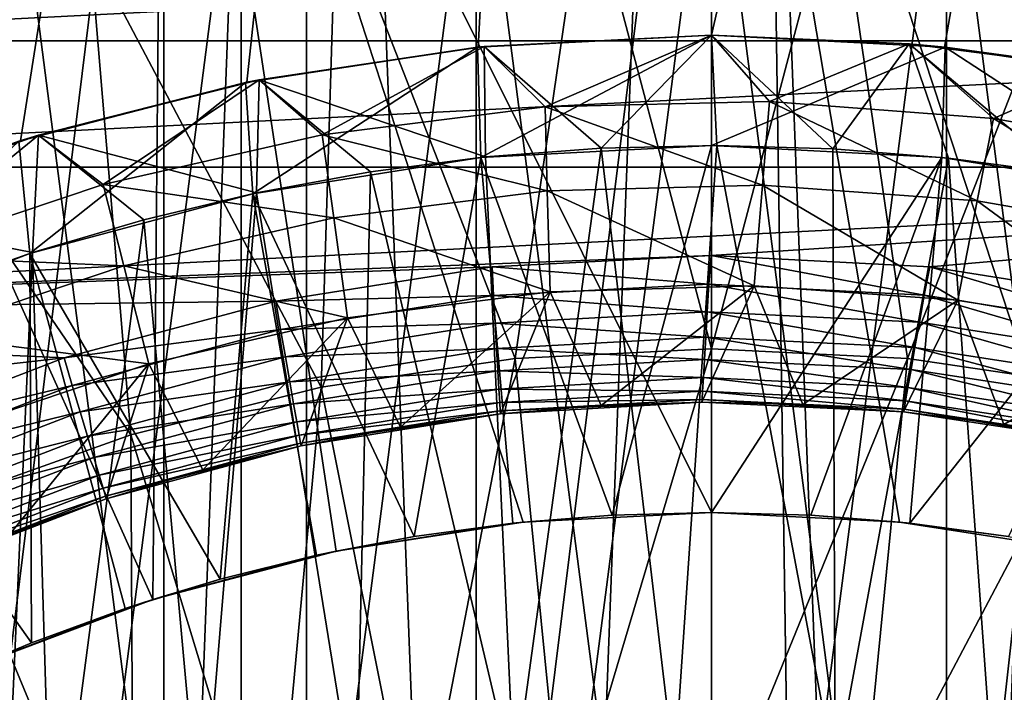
# Model space of a CAD drawing. Header units: metres. Extents: x -30 to 30, y -76 to 64.
# Tile 407 of 541: x -0.942 to 0.399, y 50.755 to 51.671. Entities that reach past the tile are written whole.
import ezdxf

# ---------------------------------------------------------------- set-up
doc = ezdxf.new("R2010")
doc.units = ezdxf.units.M
doc.layers.add('solid_508511', color=7, linetype='CONTINUOUS')

msp = doc.modelspace()

# ---------------------------------------------------------------- linework, layer by layer
at = {"layer": 'solid_508511'}
for points in [[(-1.425745, 10.251329, 22.955767), (-0.713039, 10.325402, 22.988945), (-1.337299, 57.5, 22.961088)], [(-1.337299, 57.5, 22.961088), (0, 10.35, 23), (0, 57.5, 23)], [(-1.23971, 51.39579, -22.966566), (-1.337299, 57.5, -22.961088), (0, 57.5, -23)], [(-0.713039, 10.325402, 22.988945), (0, 10.35, 23), (-1.337299, 57.5, 22.961088)], [(-0.940303, 51.506382, -22.98077), (-1.23971, 51.39579, -22.966566), (0, 57.5, -23)], [(-0.632165, 51.585915, -22.99131), (-0.940303, 51.506382, -22.98077), (0, 57.5, -23)], [(-0.317386, 51.633965, -22.99781), (-0.632165, 51.585915, -22.99131), (0, 57.5, -23)], [(-0.317386, 51.633965, -22.99781), (0, 57.5, -23), (0, 51.650002, -23)], [(0.713028, 10.325403, 22.988945), (1.337299, 57.5, 22.961088), (0, 57.5, 23)], [(0, 10.35, 23), (0.713028, 10.325403, 22.988945), (0, 57.5, 23)], [(0, 51.650002, -23), (0, 57.5, -23), (1.337299, 57.5, -22.961088)], [(0.317385, 51.633965, -22.99781), (0, 51.650002, -23), (1.337299, 57.5, -22.961088)], [(0.632159, 51.585915, -22.99131), (0.317385, 51.633965, -22.99781), (1.337299, 57.5, -22.961088)], [(-0.551211, 39.999996, -6.476586), (-0.551211, 54.5, -6.47658), (-1.098508, 54.5, -6.406504)], [(-1.098375, 39.999996, -6.406526), (-0.551211, 39.999996, -6.476586), (-1.098508, 54.5, -6.406504)], [(-1.098376, 39.999996, 6.406526), (-1.098508, 54.5, 6.406504), (-0.551211, 54.5, 6.47658)], [(-0.551212, 39.999996, 6.476586), (-1.098376, 39.999996, 6.406526), (-0.551211, 54.5, 6.47658)], [(-0.551212, 39.999996, 6.476586), (0, 54.5, 6.5), (0, 40, 6.5)], [(-0.551212, 39.999996, 6.476586), (-0.551211, 54.5, 6.47658), (0, 54.5, 6.5)], [(-0.551211, 54.5, -6.47658), (0, 40, -6.5), (0, 54.5, -6.5)], [(-0.551211, 39.999996, -6.476586), (0, 40, -6.5), (-0.551211, 54.5, -6.47658)], [(0.551211, 54.5, 6.47658), (0.551211, 39.999996, 6.476586), (0, 40, 6.5)], [(0, 54.5, 6.5), (0.551211, 54.5, 6.47658), (0, 40, 6.5)], [(0, 54.5, -6.5), (0, 40, -6.5), (0.551212, 39.999996, -6.476586)], [(0.551211, 54.5, -6.47658), (0, 54.5, -6.5), (0.551212, 39.999996, -6.476586)], [(-1.486151, 52.5, -9.383035), (-1.003384, 50.789803, -9.446863), (-0.760377, 50.881565, -9.469521)], [(-1.486151, 52.5, -9.383035), (-0.760377, 50.881565, -9.469521), (-0.745352, 52.5, -9.470714)], [(-0.745352, 52.5, 9.470714), (-1.485397, 46.5, 9.383155), (-1.486151, 52.5, 9.383035)], [(-0.745352, 52.5, 9.470714), (-0.744993, 46.5, 9.470744), (-1.485397, 46.5, 9.383155)], [(-0.745352, 52.5, -9.470714), (-0.760377, 50.881565, -9.469521), (-0.51073, 50.947273, -9.486261)], [(-0.745352, 52.5, -9.470714), (-0.256046, 50.986847, -9.496549), (0, 51, -9.5)], [(-0.745352, 52.5, -9.470714), (0, 51, -9.5), (0, 52.5, -9.5)], [(-0.745352, 52.5, -9.470714), (-0.51073, 50.947273, -9.486261), (-0.256046, 50.986847, -9.496549)], [(-0.745352, 52.5, 9.470714), (0, 52.5, 9.5), (-0.744993, 46.5, 9.470744)], [(0, 52.5, 9.5), (0, 46.5, 9.5), (-0.744993, 46.5, 9.470744)], [(0, 52.5, -9.5), (0, 51, -9.5), (0.256045, 50.986847, -9.496549)], [(0, 52.5, -9.5), (0.256045, 50.986847, -9.496549), (0.510725, 50.947273, -9.486261)], [(0, 52.5, -9.5), (0.510725, 50.947273, -9.486261), (0.745352, 52.5, -9.470714)], [(0.745352, 52.5, 9.470714), (0, 46.5, 9.5), (0, 52.5, 9.5)], [(0.744993, 46.5, 9.470744), (0, 46.5, 9.5), (0.745352, 52.5, 9.470714)], [(-0.63999, 52, -7.72353), (-0.639964, 49.53109, -7.723532), (-0.958742, 49.53109, -7.690469)], [(-0.958618, 52, -7.690485), (-0.63999, 52, -7.72353), (-0.958742, 49.53109, -7.690469)], [(-0.958618, 52, 7.690485), (-0.958742, 49.53109, 7.690469), (-0.639964, 49.53109, 7.723532)], [(-0.63999, 52, 7.72353), (-0.958618, 52, 7.690485), (-0.639964, 49.53109, 7.723532)], [(-0.63999, 52, -7.72353), (-0.320269, 52, -7.74338), (-0.639964, 49.53109, -7.723532)], [(-0.320269, 52, 7.74338), (-0.63999, 52, 7.72353), (-0.639964, 49.53109, 7.723532)], [(-0.320269, 52, -7.74338), (-0.320136, 49.53109, -7.743385), (-0.639964, 49.53109, -7.723532)], [(-0.320269, 52, 7.74338), (-0.639964, 49.53109, 7.723532), (-0.320136, 49.53109, 7.743385)], [(-0.320269, 52, -7.74338), (0, 52, -7.75), (-0.320136, 49.53109, -7.743385)], [(-0.320269, 52, 7.74338), (-0.320136, 49.53109, 7.743385), (0, 49.53109, 7.75)], [(0, 52, 7.75), (-0.320269, 52, 7.74338), (0, 49.53109, 7.75)], [(0, 52, -7.75), (0, 49.53109, -7.75), (-0.320136, 49.53109, -7.743385)], [(0.320269, 52, -7.74338), (0, 49.53109, -7.75), (0, 52, -7.75)], [(0.320269, 52, -7.74338), (0.320136, 49.53109, -7.743385), (0, 49.53109, -7.75)], [(0.320136, 49.53109, 7.743385), (0, 52, 7.75), (0, 49.53109, 7.75)], [(0.320269, 52, 7.74338), (0, 52, 7.75), (0.320136, 49.53109, 7.743385)], [(0.320269, 52, 7.74338), (0.320136, 49.53109, 7.743385), (0.639964, 49.53109, 7.723532)], [(0.320269, 52, -7.74338), (0.639964, 49.53109, -7.723532), (0.320136, 49.53109, -7.743385)], [(0.63999, 52, 7.72353), (0.320269, 52, 7.74338), (0.639964, 49.53109, 7.723532)], [(0.320269, 52, -7.74338), (0.63999, 52, -7.72353), (0.639964, 49.53109, -7.723532)], [(-0.51094, 51.835247, -23.351336), (-0.170898, 51.869827, -23.351336), (-0.266899, 51.209873, -23.58305)], [(-0.170898, 51.869827, -23.351336), (0, 51.222984, -23.58305), (-0.266899, 51.209873, -23.58305)], [(-0.170898, 51.869827, -23.351336), (0.1709, 51.869827, -23.351336), (0, 51.222984, -23.58305)], [(0.1709, 51.869827, -23.351336), (0.266899, 51.209873, -23.58305), (0, 51.222984, -23.58305)], [(0.1709, 51.869827, -23.351336), (0.510943, 51.835247, -23.351336), (0.266899, 51.209873, -23.58305)], [(-0.845741, 51.766445, -23.351336), (-0.51094, 51.835247, -23.351336), (-0.531228, 51.170662, -23.58305)], [(-0.51094, 51.835247, -23.351336), (-0.266899, 51.209873, -23.58305), (-0.531228, 51.170662, -23.58305)], [(0.510943, 51.835247, -23.351336), (0.531228, 51.170662, -23.58305), (0.266899, 51.209873, -23.58305)], [(1.21558, 51.782124, -23), (-1.21558, 51.782124, -23), (-1.541364, 51.642323, -23)], [(1.541364, 51.642323, -23), (1.21558, 51.782124, -23), (-1.541364, 51.642323, -23)], [(-1.171863, 51.664124, -23.351336), (-0.845741, 51.766445, -23.351336), (-0.790441, 51.105732, -23.58305)], [(-0.989637, 51.762398, -23.333151), (-0.845741, 51.766445, -23.351336), (-1.171863, 51.664124, -23.351336)], [(-0.845741, 51.766445, -23.351336), (-0.531228, 51.170662, -23.58305), (-0.790441, 51.105732, -23.58305)], [(-1.171863, 51.664124, -23.351336), (-0.790441, 51.105732, -23.58305), (-1.042041, 51.015709, -23.58305)], [(1.541364, 51.642323, -23), (-1.541364, 51.642323, -23), (-1.851378, 51.470249, -23)], [(1.851378, 51.470249, -23), (1.541364, 51.642323, -23), (-1.851378, 51.470249, -23)], [(-0.318449, 51.633854, -15), (0, 51.650002, -20.059807), (0, 51.650002, -15)], [(-0.309337, 51.634773, -20.059807), (0, 51.650002, -20.059807), (-0.318449, 51.633854, -15)], [(-0.313856, 51.483376, -15), (-0.318449, 51.633854, -15), (0, 51.650002, -15)], [(-0.309337, 51.634773, -21.581036), (-0.317386, 51.633965, -22.99781), (0, 51.650002, -23)], [(0, 51.5, -15), (-0.313856, 51.483376, -15), (0, 51.650002, -15)], [(-0.309337, 51.634773, -21.581036), (0, 51.650002, -23), (0, 51.650002, -21.581036)], [(-0.226471, 51.552246, -21.828634), (-0.309337, 51.634773, -21.581036), (0, 51.650002, -21.581036)], [(-0.150188, 51.496235, -19.5), (0, 51.650002, -20.059807), (-0.309337, 51.634773, -20.059807)], [(0.079061, 51.559616, -21.828634), (-0.226471, 51.552246, -21.828634), (0, 51.650002, -21.581036)], [(0.007592, 51.499989, -19.5), (0, 51.650002, -20.059807), (-0.150188, 51.496235, -19.5)], [(0, 51.650002, -21.581036), (0, 51.650002, -23), (0.317385, 51.633965, -22.99781)], [(0.269446, 51.638454, -21.581036), (0, 51.650002, -21.581036), (0.317385, 51.633965, -22.99781)], [(0.079061, 51.559616, -21.828634), (0, 51.650002, -21.581036), (0.269446, 51.638454, -21.581036)], [(0, 51.650002, -15), (0, 51.650002, -20.059807), (0.269446, 51.638454, -20.059807)], [(0.165326, 51.495441, -19.5), (0.269446, 51.638454, -20.059807), (0, 51.650002, -20.059807)], [(0.318449, 51.633854, -15), (0, 51.650002, -15), (0.269446, 51.638454, -20.059807)], [(0.165326, 51.495441, -19.5), (0, 51.650002, -20.059807), (0.007592, 51.499989, -19.5)], [(0, 51.5, -15), (0, 51.650002, -15), (0.318449, 51.633854, -15)], [(-0.624337, 51.43417, -15), (-0.634365, 51.585457, -15), (-0.318449, 51.633854, -15)], [(-0.615685, 51.589245, -20.059807), (-0.318449, 51.633854, -15), (-0.634365, 51.585457, -15)], [(-0.615685, 51.589245, -21.581036), (-0.632165, 51.585915, -22.99131), (-0.317386, 51.633965, -22.99781)], [(-0.313856, 51.483376, -15), (-0.624337, 51.43417, -15), (-0.318449, 51.633854, -15)], [(-0.309337, 51.634773, -21.581036), (-0.615685, 51.589245, -21.581036), (-0.317386, 51.633965, -22.99781)], [(-0.615685, 51.589245, -20.059807), (-0.309337, 51.634773, -20.059807), (-0.318449, 51.633854, -15)], [(-0.307553, 51.484192, -19.5), (-0.309337, 51.634773, -20.059807), (-0.615685, 51.589245, -20.059807)], [(-0.529745, 51.514442, -21.828634), (-0.615685, 51.589245, -21.581036), (-0.309337, 51.634773, -21.581036)], [(-0.226471, 51.552246, -21.828634), (-0.529745, 51.514442, -21.828634), (-0.309337, 51.634773, -21.581036)], [(-0.150188, 51.496235, -19.5), (-0.309337, 51.634773, -20.059807), (-0.307553, 51.484192, -19.5)], [(0.313854, 51.483376, -15), (0, 51.5, -15), (0.318449, 51.633854, -15)], [(0.383806, 51.536476, -21.828634), (0.079061, 51.559616, -21.828634), (0.269446, 51.638454, -21.581036)], [(0.322666, 51.482594, -19.5), (0.269446, 51.638454, -20.059807), (0.165326, 51.495441, -19.5)], [(0.536918, 51.603905, -21.581036), (0.269446, 51.638454, -21.581036), (0.317385, 51.633965, -22.99781)], [(0.383806, 51.536476, -21.828634), (0.269446, 51.638454, -21.581036), (0.536918, 51.603905, -21.581036)], [(0.318449, 51.633854, -15), (0.269446, 51.638454, -20.059807), (0.536918, 51.603905, -20.059807)], [(0.479046, 51.461506, -19.5), (0.536918, 51.603905, -20.059807), (0.269446, 51.638454, -20.059807)], [(0.479046, 51.461506, -19.5), (0.269446, 51.638454, -20.059807), (0.322666, 51.482594, -19.5)], [(0.624332, 51.43417, -15), (0.313854, 51.483376, -15), (0.318449, 51.633854, -15)], [(0.536918, 51.603905, -21.581036), (0.317385, 51.633965, -22.99781), (0.632159, 51.585915, -22.99131)], [(0.634365, 51.585457, -15), (0.318449, 51.633854, -15), (0.536918, 51.603905, -20.059807)], [(0.624332, 51.43417, -15), (0.318449, 51.633854, -15), (0.634365, 51.585457, -15)], [(0.684723, 51.483063, -21.828634), (0.383806, 51.536476, -21.828634), (0.536918, 51.603905, -21.581036)], [(-0.615685, 51.589245, -21.581036), (-0.91608, 51.513851, -21.581036), (-0.632165, 51.585915, -22.99131)], [(-0.91608, 51.513851, -20.059807), (-0.615685, 51.589245, -20.059807), (-0.634365, 51.585457, -15)], [(-0.619308, 51.435379, -19.5), (-0.615685, 51.589245, -20.059807), (-0.91608, 51.513851, -20.059807)], [(-0.827738, 51.446583, -21.828634), (-0.91608, 51.513851, -21.581036), (-0.615685, 51.589245, -21.581036)], [(-0.529745, 51.514442, -21.828634), (-0.827738, 51.446583, -21.828634), (-0.615685, 51.589245, -21.581036)], [(-0.464041, 51.463894, -19.5), (-0.615685, 51.589245, -20.059807), (-0.619308, 51.435379, -19.5)], [(-0.307553, 51.484192, -19.5), (-0.615685, 51.589245, -20.059807), (-0.464041, 51.463894, -19.5)], [(-0.927729, 51.352798, -15), (-0.94284, 51.505589, -15), (-0.634365, 51.585457, -15)], [(-0.91608, 51.513851, -20.059807), (-0.634365, 51.585457, -15), (-0.94284, 51.505589, -15)], [(-0.91608, 51.513851, -21.581036), (-0.940303, 51.506382, -22.98077), (-0.632165, 51.585915, -22.99131)], [(-0.624337, 51.43417, -15), (-0.927729, 51.352798, -15), (-0.634365, 51.585457, -15)], [(-0.223339, 51.438095, -22.066158), (-0.529745, 51.514442, -21.828634), (-0.226471, 51.552246, -21.828634)], [(0.069611, 51.445751, -22.066158), (-0.226471, 51.552246, -21.828634), (0.079061, 51.559616, -21.828634)], [(-0.223339, 51.438095, -22.066158), (-0.226471, 51.552246, -21.828634), (0.069611, 51.445751, -22.066158)], [(0.069611, 51.445751, -22.066158), (0.079061, 51.559616, -21.828634), (0.361872, 51.424267, -22.066158)], [(0.361872, 51.424267, -22.066158), (0.079061, 51.559616, -21.828634), (0.383806, 51.536476, -21.828634)], [(0.361872, 51.424267, -22.066158), (0.383806, 51.536476, -21.828634), (0.650554, 51.373859, -22.066158)], [(0.650554, 51.373859, -22.066158), (0.383806, 51.536476, -21.828634), (0.684723, 51.483063, -21.828634)], [(-0.91608, 51.513851, -21.581036), (-1.207619, 51.409321, -21.581036), (-0.940303, 51.506382, -22.98077)], [(-1.207619, 51.409321, -20.059807), (-0.91608, 51.513851, -20.059807), (-0.94284, 51.505589, -15)], [(-0.924134, 51.354115, -19.5), (-0.91608, 51.513851, -20.059807), (-1.207619, 51.409321, -20.059807)], [(-1.117476, 51.349342, -21.828634), (-1.207619, 51.409321, -21.581036), (-0.91608, 51.513851, -21.581036)], [(-0.827738, 51.446583, -21.828634), (-1.117476, 51.349342, -21.828634), (-0.91608, 51.513851, -21.581036)], [(-0.772795, 51.398754, -19.5), (-0.91608, 51.513851, -20.059807), (-0.924134, 51.354115, -19.5)], [(-0.619308, 51.435379, -19.5), (-0.91608, 51.513851, -20.059807), (-0.772795, 51.398754, -19.5)], [(-0.51408, 51.401382, -22.066158), (-0.827738, 51.446583, -21.828634), (-0.529745, 51.514442, -21.828634)], [(-0.51408, 51.401382, -22.066158), (-0.529745, 51.514442, -21.828634), (-0.223339, 51.438095, -22.066158)], [(-1.207619, 51.409321, -21.581036), (-1.23971, 51.39579, -22.966566), (-0.940303, 51.506382, -22.98077)], [(-0.927729, 51.352798, -15), (-1.221372, 51.239964, -15), (-0.94284, 51.505589, -15)], [(0, 51.5, -15), (-0.135234, 50.996338, -14.500092), (-0.313856, 51.483376, -15)], [(-0.150188, 51.496235, -19.5), (-0.307553, 51.484192, -19.5), (-0.26845, 50.633175, -19.5)], [(-0.150188, 51.496235, -19.5), (-0.26845, 50.633175, -19.5), (-0.050342, 50.64941, -19.5)], [(0.007592, 51.499989, -19.5), (-0.150188, 51.496235, -19.5), (-0.050342, 50.64941, -19.5)], [(0, 51.5, -15), (0, 51, -14.5), (-0.135234, 50.996338, -14.500092)], [(0.007592, 51.499989, -19.5), (-0.050342, 50.64941, -19.5), (0.168288, 50.643402, -19.5)], [(0.313854, 51.483376, -15), (0, 51, -14.5), (0, 51.5, -15)], [(0.165326, 51.495441, -19.5), (0.007592, 51.499989, -19.5), (0.168288, 50.643402, -19.5)], [(0.322666, 51.482594, -19.5), (0.165326, 51.495441, -19.5), (0.168288, 50.643402, -19.5)], [(-0.313856, 51.483376, -15), (-0.40449, 50.96706, -14.500119), (-0.624337, 51.43417, -15)], [(-0.307553, 51.484192, -19.5), (-0.464041, 51.463894, -19.5), (-0.26845, 50.633175, -19.5)], [(-0.313856, 51.483376, -15), (-0.270215, 50.985355, -14.500128), (-0.40449, 50.96706, -14.500119)], [(-0.313856, 51.483376, -15), (-0.135234, 50.996338, -14.500092), (-0.270215, 50.985355, -14.500128)], [(0.313854, 51.483376, -15), (0.135234, 50.996338, -14.500092), (0, 51, -14.5)], [(0.313854, 51.483376, -15), (0.270214, 50.985355, -14.500128), (0.135234, 50.996338, -14.500092)], [(0.322666, 51.482594, -19.5), (0.168288, 50.643402, -19.5), (0.385091, 50.615231, -19.5)], [(0.624332, 51.43417, -15), (0.270214, 50.985355, -14.500128), (0.313854, 51.483376, -15)], [(0.479046, 51.461506, -19.5), (0.322666, 51.482594, -19.5), (0.385091, 50.615231, -19.5)], [(1.851378, 51.470249, -23), (-1.851378, 51.470249, -23), (-2.142362, 51.267723, -23)], [(-0.00042, 51.349998, -23), (1.851378, 51.470249, -23), (-2.142362, 51.267723, -23)], [(-0.00042, 51.349998, -23), (0.297348, 51.334446, -23), (1.851378, 51.470249, -23)], [(0.297348, 51.334446, -23), (0.591967, 51.287842, -23), (1.851378, 51.470249, -23)], [(-0.464041, 51.463894, -19.5), (-0.619308, 51.435379, -19.5), (-0.483697, 50.594883, -19.5)], [(-0.464041, 51.463894, -19.5), (-0.483697, 50.594883, -19.5), (-0.26845, 50.633175, -19.5)], [(0.479046, 51.461506, -19.5), (0.385091, 50.615231, -19.5), (0.597999, 50.565163, -19.5)], [(-0.799736, 51.335968, -22.066158), (-1.117476, 51.349342, -21.828634), (-0.827738, 51.446583, -21.828634)], [(-0.799736, 51.335968, -22.066158), (-0.827738, 51.446583, -21.828634), (-0.51408, 51.401382, -22.066158)], [(-0.223339, 51.438095, -22.066158), (0.069611, 51.445751, -22.066158), (0.058213, 51.308449, -22.290916)], [(0.069611, 51.445751, -22.066158), (0.335421, 51.288956, -22.290916), (0.058213, 51.308449, -22.290916)], [(0.069611, 51.445751, -22.066158), (0.361872, 51.424267, -22.066158), (0.335421, 51.288956, -22.290916)], [(-0.624337, 51.43417, -15), (-0.66862, 50.908932, -14.500119), (-0.927729, 51.352798, -15)], [(-0.619308, 51.435379, -19.5), (-0.772795, 51.398754, -19.5), (-0.694027, 50.534901, -19.5)], [(-0.619308, 51.435379, -19.5), (-0.694027, 50.534901, -19.5), (-0.483697, 50.594883, -19.5)], [(-0.624337, 51.43417, -15), (-0.537325, 50.941574, -14.500119), (-0.66862, 50.908932, -14.500119)], [(-0.624337, 51.43417, -15), (-0.40449, 50.96706, -14.500119), (-0.537325, 50.941574, -14.500119)], [(-0.51408, 51.401382, -22.066158), (-0.223339, 51.438095, -22.066158), (-0.219565, 51.300457, -22.290916)], [(-0.223339, 51.438095, -22.066158), (0.058213, 51.308449, -22.290916), (-0.219565, 51.300457, -22.290916)], [(0.624332, 51.43417, -15), (0.404488, 50.96706, -14.500119), (0.270214, 50.985355, -14.500128)], [(0.361872, 51.424267, -22.066158), (0.609346, 51.242165, -22.290916), (0.335421, 51.288956, -22.290916)], [(0.361872, 51.424267, -22.066158), (0.650554, 51.373859, -22.066158), (0.609346, 51.242165, -22.290916)], [(-0.924134, 51.354115, -19.5), (-1.207619, 51.409321, -20.059807), (-1.073009, 51.301544, -19.5)], [(-0.799736, 51.335968, -22.066158), (-0.51408, 51.401382, -22.066158), (-0.495194, 51.26506, -22.290916)], [(-0.51408, 51.401382, -22.066158), (-0.219565, 51.300457, -22.290916), (-0.495194, 51.26506, -22.290916)], [(-0.772795, 51.398754, -19.5), (-0.924134, 51.354115, -19.5), (-0.897134, 50.45388, -19.5)], [(-0.772795, 51.398754, -19.5), (-0.897134, 50.45388, -19.5), (-0.694027, 50.534901, -19.5)], [(-0.298224, 51.334354, -23), (-0.00042, 51.349998, -23), (-2.142362, 51.267723, -23)], [(-0.927729, 51.352798, -15), (-0.925305, 50.822456, -14.500119), (-1.221372, 51.239964, -15)], [(-1.077481, 51.242504, -22.066158), (-1.117476, 51.349342, -21.828634), (-0.799736, 51.335968, -22.066158)], [(-0.924134, 51.354115, -19.5), (-1.073009, 51.301544, -19.5), (-0.992122, 49.818405, -19.5)], [(-0.924134, 51.354115, -19.5), (-0.992122, 49.818405, -19.5), (-0.897134, 50.45388, -19.5)], [(-0.927729, 51.352798, -15), (-0.66862, 50.908932, -14.500119), (-0.798077, 50.869194, -14.500119)], [(-0.927729, 51.352798, -15), (-0.798077, 50.869194, -14.500119), (-0.925305, 50.822456, -14.500119)], [(-0.003448, 51.310978, -22.996157), (-0.00042, 51.349998, -23), (-0.298224, 51.334354, -23)], [(0.289712, 51.296013, -22.996157), (-0.00042, 51.349998, -23), (-0.003448, 51.310978, -22.996157)], [(0.289712, 51.296013, -22.996157), (0.297348, 51.334446, -23), (-0.00042, 51.349998, -23)], [(-0.592815, 51.287663, -23), (-0.298224, 51.334354, -23), (-2.142362, 51.267723, -23)], [(-1.077481, 51.242504, -22.066158), (-0.799736, 51.335968, -22.066158), (-0.765977, 51.202602, -22.290916)], [(-0.799736, 51.335968, -22.066158), (-0.495194, 51.26506, -22.290916), (-0.765977, 51.202602, -22.290916)], [(-0.296571, 51.295292, -22.996157), (-0.298224, 51.334354, -23), (-0.592815, 51.287663, -23)], [(-0.003448, 51.310978, -22.996157), (-0.298224, 51.334354, -23), (-0.296571, 51.295292, -22.996157)], [(0.579713, 51.250553, -22.996157), (0.297348, 51.334446, -23), (0.289712, 51.296013, -22.996157)], [(0.579713, 51.250553, -22.996157), (0.591967, 51.287842, -23), (0.297348, 51.334446, -23)], [(-0.003448, 51.310978, -22.996157), (-0.296571, 51.295292, -22.996157), (-0.005642, 51.273422, -22.98476)], [(-0.219565, 51.300457, -22.290916), (0.058213, 51.308449, -22.290916), (-0.150223, 51.145741, -22.5)], [(0.058213, 51.308449, -22.290916), (-0.012844, 51.149967, -22.5), (-0.150223, 51.145741, -22.5)], [(0.058213, 51.308449, -22.290916), (0.124554, 51.147072, -22.5), (-0.012844, 51.149967, -22.5)], [(-0.003448, 51.310978, -22.996157), (-0.005642, 51.273422, -22.98476), (0.283168, 51.258934, -22.98476)], [(0.289712, 51.296013, -22.996157), (-0.003448, 51.310978, -22.996157), (0.283168, 51.258934, -22.98476)], [(0.058213, 51.308449, -22.290916), (0.335421, 51.288956, -22.290916), (0.124554, 51.147072, -22.5)], [(-0.296571, 51.295292, -22.996157), (-0.592815, 51.287663, -23), (-0.58646, 51.249123, -22.996157)], [(-0.296571, 51.295292, -22.996157), (-0.58646, 51.249123, -22.996157), (-0.294391, 51.257759, -22.98476)], [(-0.495194, 51.26506, -22.290916), (-0.219565, 51.300457, -22.290916), (-0.423421, 51.115955, -22.5)], [(-0.219565, 51.300457, -22.290916), (-0.287246, 51.134384, -22.5), (-0.423421, 51.115955, -22.5)], [(-0.296571, 51.295292, -22.996157), (-0.294391, 51.257759, -22.98476), (-0.005642, 51.273422, -22.98476)], [(-0.219565, 51.300457, -22.290916), (-0.150223, 51.145741, -22.5), (-0.287246, 51.134384, -22.5)], [(0.289712, 51.296013, -22.996157), (0.283168, 51.258934, -22.98476), (0.568899, 51.214451, -22.98476)], [(0.579713, 51.250553, -22.996157), (0.289712, 51.296013, -22.996157), (0.568899, 51.214451, -22.98476)], [(-0.880844, 51.210464, -23), (-0.592815, 51.287663, -23), (-2.142362, 51.267723, -23)], [(-0.58646, 51.249123, -22.996157), (-0.592815, 51.287663, -23), (-0.880844, 51.210464, -23)], [(0.335421, 51.288956, -22.290916), (0.261673, 51.137051, -22.5), (0.124554, 51.147072, -22.5)], [(0.335421, 51.288956, -22.290916), (0.398044, 51.119934, -22.5), (0.261673, 51.137051, -22.5)], [(0.335421, 51.288956, -22.290916), (0.609346, 51.242165, -22.290916), (0.398044, 51.119934, -22.5)], [(-0.880844, 51.210464, -23), (-2.142362, 51.267723, -23), (-2.411385, 51.036774, -23)], [(-0.005642, 51.273422, -22.98476), (-0.294391, 51.257759, -22.98476), (-0.007663, 51.238811, -22.966249)], [(-0.005642, 51.273422, -22.98476), (-0.007663, 51.238811, -22.966249), (0.277138, 51.224762, -22.966249)], [(0.283168, 51.258934, -22.98476), (-0.005642, 51.273422, -22.98476), (0.277138, 51.224762, -22.966249)], [(-0.765977, 51.202602, -22.290916), (-0.495194, 51.26506, -22.290916), (-0.692101, 51.058025, -22.5)], [(-0.495194, 51.26506, -22.290916), (-0.558493, 51.090481, -22.5), (-0.692101, 51.058025, -22.5)], [(-0.58646, 51.249123, -22.996157), (-0.579939, 51.212116, -22.98476), (-0.294391, 51.257759, -22.98476)], [(-0.294391, 51.257759, -22.98476), (-0.579939, 51.212116, -22.98476), (-0.29238, 51.223171, -22.966249)], [(-0.495194, 51.26506, -22.290916), (-0.423421, 51.115955, -22.5), (-0.558493, 51.090481, -22.5)], [(-0.294391, 51.257759, -22.98476), (-0.29238, 51.223171, -22.966249), (-0.007663, 51.238811, -22.966249)], [(0.283168, 51.258934, -22.98476), (0.277138, 51.224762, -22.966249), (0.558935, 51.181179, -22.966249)], [(0.568899, 51.214451, -22.98476), (0.283168, 51.258934, -22.98476), (0.558935, 51.181179, -22.966249)], [(-1.077481, 51.242504, -22.066158), (-0.765977, 51.202602, -22.290916), (-1.029263, 51.113693, -22.290916)], [(-0.58646, 51.249123, -22.996157), (-0.880844, 51.210464, -23), (-0.869953, 51.172977, -22.996157)], [(-0.58646, 51.249123, -22.996157), (-0.869953, 51.172977, -22.996157), (-0.579939, 51.212116, -22.98476)], [(0.609346, 51.242165, -22.290916), (0.533344, 51.095776, -22.5), (0.398044, 51.119934, -22.5)], [(-1.221372, 51.239964, -15), (-0.925305, 50.822456, -14.500119), (-1.049705, 50.768948, -14.500119)], [(-0.007663, 51.238811, -22.966249), (-0.29238, 51.223171, -22.966249), (-0.009435, 51.208481, -22.941338)], [(-0.007663, 51.238811, -22.966249), (-0.009435, 51.208481, -22.941338), (0.271853, 51.194817, -22.941338)], [(0.277138, 51.224762, -22.966249), (-0.007663, 51.238811, -22.966249), (0.271853, 51.194817, -22.941338)], [(-0.579939, 51.212116, -22.98476), (-0.573929, 51.178013, -22.966249), (-0.29238, 51.223171, -22.966249)], [(-0.29238, 51.223171, -22.966249), (-0.573929, 51.178013, -22.966249), (-0.29062, 51.19286, -22.941338)], [(-0.29238, 51.223171, -22.966249), (-0.29062, 51.19286, -22.941338), (-0.009435, 51.208481, -22.941338)], [(-0.201467, 50.545532, -23.76483), (-0.266899, 51.209873, -23.58305), (0, 51.222984, -23.58305)], [(0, 50.555431, -23.76483), (-0.201467, 50.545532, -23.76483), (0, 51.222984, -23.58305)], [(0, 50.555431, -23.76483), (0, 51.222984, -23.58305), (0.266899, 51.209873, -23.58305)], [(0.277138, 51.224762, -22.966249), (0.271853, 51.194817, -22.941338), (0.550201, 51.152023, -22.941338)], [(0.558935, 51.181179, -22.966249), (0.277138, 51.224762, -22.966249), (0.550201, 51.152023, -22.941338)], [(-1.159282, 51.103565, -23), (-0.880844, 51.210464, -23), (-2.411385, 51.036774, -23)], [(-0.869953, 51.172977, -22.996157), (-0.880844, 51.210464, -23), (-1.159282, 51.103565, -23)], [(-1.029263, 51.113693, -22.290916), (-0.765977, 51.202602, -22.290916), (-0.953266, 50.972607, -22.5)], [(-0.765977, 51.202602, -22.290916), (-0.823764, 51.018711, -22.5), (-0.953266, 50.972607, -22.5)], [(-0.869953, 51.172977, -22.996157), (-0.859182, 51.136986, -22.98476), (-0.579939, 51.212116, -22.98476)], [(-0.579939, 51.212116, -22.98476), (-0.859182, 51.136986, -22.98476), (-0.573929, 51.178013, -22.966249)], [(-0.765977, 51.202602, -22.290916), (-0.692101, 51.058025, -22.5), (-0.823764, 51.018711, -22.5)], [(-0.400994, 50.515934, -23.76483), (-0.531228, 51.170662, -23.58305), (-0.266899, 51.209873, -23.58305)], [(-0.201467, 50.545532, -23.76483), (-0.400994, 50.515934, -23.76483), (-0.266899, 51.209873, -23.58305)], [(-0.009435, 51.208481, -22.941338), (-0.29062, 51.19286, -22.941338), (-0.010889, 51.183598, -22.910984)], [(-0.009435, 51.208481, -22.941338), (-0.010889, 51.183598, -22.910984), (0.267517, 51.170254, -22.910984)], [(0.271853, 51.194817, -22.941338), (-0.009435, 51.208481, -22.941338), (0.267517, 51.170254, -22.910984)], [(0.201467, 50.545532, -23.76483), (0, 50.555431, -23.76483), (0.266899, 51.209873, -23.58305)], [(0.201467, 50.545532, -23.76483), (0.266899, 51.209873, -23.58305), (0.531228, 51.170662, -23.58305)], [(-0.573929, 51.178013, -22.966249), (-0.568664, 51.148125, -22.941338), (-0.29062, 51.19286, -22.941338)], [(-0.29062, 51.19286, -22.941338), (-0.568664, 51.148125, -22.941338), (-0.289176, 51.167992, -22.910984)], [(-0.29062, 51.19286, -22.941338), (-0.289176, 51.167992, -22.910984), (-0.010889, 51.183598, -22.910984)], [(0.271853, 51.194817, -22.941338), (0.267517, 51.170254, -22.910984), (0.543036, 51.128101, -22.910984)], [(0.550201, 51.152023, -22.941338), (0.271853, 51.194817, -22.941338), (0.543036, 51.128101, -22.910984)], [(-0.859182, 51.136986, -22.98476), (-0.849257, 51.103825, -22.966249), (-0.573929, 51.178013, -22.966249)], [(-0.573929, 51.178013, -22.966249), (-0.849257, 51.103825, -22.966249), (-0.568664, 51.148125, -22.941338)], [(-0.010889, 51.183598, -22.910984), (-0.289176, 51.167992, -22.910984), (-0.011968, 51.165123, -22.876356)], [(-0.010889, 51.183598, -22.910984), (-0.011968, 51.165123, -22.876356), (0.264297, 51.152012, -22.876356)], [(0.267517, 51.170254, -22.910984), (-0.010889, 51.183598, -22.910984), (0.264297, 51.152012, -22.876356)], [(-0.869953, 51.172977, -22.996157), (-1.159282, 51.103565, -23), (-1.143959, 51.06768, -22.996157)], [(-0.869953, 51.172977, -22.996157), (-1.143959, 51.06768, -22.996157), (-0.859182, 51.136986, -22.98476)], [(-0.59666, 50.466923, -23.76483), (-0.790441, 51.105732, -23.58305), (-0.531228, 51.170662, -23.58305)], [(-0.400994, 50.515934, -23.76483), (-0.59666, 50.466923, -23.76483), (-0.531228, 51.170662, -23.58305)], [(-0.568664, 51.148125, -22.941338), (-0.564344, 51.123608, -22.910984), (-0.289176, 51.167992, -22.910984)], [(-0.289176, 51.167992, -22.910984), (-0.564344, 51.123608, -22.910984), (-0.288104, 51.149532, -22.876356)], [(-0.289176, 51.167992, -22.910984), (-0.288104, 51.149532, -22.876356), (-0.011968, 51.165123, -22.876356)], [(-0.011968, 51.165123, -22.876356), (-0.288104, 51.149532, -22.876356), (-0.012631, 51.153767, -22.838787)], [(-0.011968, 51.165123, -22.876356), (-0.012631, 51.153767, -22.838787), (0.262318, 51.1408, -22.838787)], [(0.264297, 51.152012, -22.876356), (-0.011968, 51.165123, -22.876356), (0.262318, 51.1408, -22.838787)], [(0.400994, 50.515934, -23.76483), (0.201467, 50.545532, -23.76483), (0.531228, 51.170662, -23.58305)], [(0.267517, 51.170254, -22.910984), (0.264297, 51.152012, -22.876356), (0.537716, 51.11034, -22.876356)], [(0.543036, 51.128101, -22.910984), (0.267517, 51.170254, -22.910984), (0.537716, 51.11034, -22.876356)], [(-0.849257, 51.103825, -22.966249), (-0.840559, 51.074764, -22.941338), (-0.568664, 51.148125, -22.941338)], [(-0.568664, 51.148125, -22.941338), (-0.840559, 51.074764, -22.941338), (-0.564344, 51.123608, -22.910984)], [(-0.564344, 51.123608, -22.910984), (-0.561137, 51.105408, -22.876356), (-0.288104, 51.149532, -22.876356)], [(-0.288104, 51.149532, -22.876356), (-0.561137, 51.105408, -22.876356), (-0.287445, 51.138184, -22.838787)], [(-0.288104, 51.149532, -22.876356), (-0.287445, 51.138184, -22.838787), (-0.012631, 51.153767, -22.838787)], [(-0.012854, 51.149967, -22.799999), (-0.012631, 51.153767, -22.838787), (-0.287445, 51.138184, -22.838787)], [(-0.287225, 51.134388, -22.799999), (-0.012854, 51.149967, -22.799999), (-0.287445, 51.138184, -22.838787)], [(-0.150223, 51.145741, -22.5), (-0.012854, 51.149967, -22.799999), (-0.287225, 51.134388, -22.799999)], [(-0.012844, 51.149967, -22.5), (-0.012854, 51.149967, -22.799999), (-0.150223, 51.145741, -22.5)], [(-0.012854, 51.149967, -22.799999), (0.261656, 51.137051, -22.799999), (-0.012631, 51.153767, -22.838787)], [(0.124554, 51.147072, -22.5), (0.261656, 51.137051, -22.799999), (-0.012854, 51.149967, -22.799999)], [(0.124554, 51.147072, -22.5), (-0.012854, 51.149967, -22.799999), (-0.012844, 51.149967, -22.5)], [(0.261656, 51.137051, -22.799999), (0.262318, 51.1408, -22.838787), (-0.012631, 51.153767, -22.838787)], [(0.261673, 51.137051, -22.5), (0.261656, 51.137051, -22.799999), (0.124554, 51.147072, -22.5)], [(0.264297, 51.152012, -22.876356), (0.262318, 51.1408, -22.838787), (0.534446, 51.099422, -22.838787)], [(0.537716, 51.11034, -22.876356), (0.264297, 51.152012, -22.876356), (0.534446, 51.099422, -22.838787)], [(-1.143959, 51.06768, -22.996157), (-1.129085, 51.033192, -22.98476), (-0.859182, 51.136986, -22.98476)], [(-0.859182, 51.136986, -22.98476), (-1.129085, 51.033192, -22.98476), (-0.849257, 51.103825, -22.966249)], [(-0.561137, 51.105408, -22.876356), (-0.559166, 51.094219, -22.838787), (-0.287445, 51.138184, -22.838787)], [(-0.287225, 51.134388, -22.799999), (-0.287445, 51.138184, -22.838787), (-0.559166, 51.094219, -22.838787)], [(-0.558508, 51.090477, -22.799999), (-0.287225, 51.134388, -22.799999), (-0.559166, 51.094219, -22.838787)], [(-0.287246, 51.134384, -22.5), (-0.287225, 51.134388, -22.799999), (-0.558508, 51.090477, -22.799999)], [(-0.287246, 51.134384, -22.5), (-0.558508, 51.090477, -22.799999), (-0.423421, 51.115955, -22.5)], [(-0.150223, 51.145741, -22.5), (-0.287225, 51.134388, -22.799999), (-0.287246, 51.134384, -22.5)], [(0.261656, 51.137051, -22.799999), (0.533351, 51.095772, -22.799999), (0.262318, 51.1408, -22.838787)], [(0.533344, 51.095776, -22.5), (0.533351, 51.095772, -22.799999), (0.261656, 51.137051, -22.799999)], [(0.398044, 51.119934, -22.5), (0.261656, 51.137051, -22.799999), (0.261673, 51.137051, -22.5)], [(0.533344, 51.095776, -22.5), (0.261656, 51.137051, -22.799999), (0.398044, 51.119934, -22.5)], [(0.533351, 51.095772, -22.799999), (0.534446, 51.099422, -22.838787), (0.262318, 51.1408, -22.838787)], [(-0.840559, 51.074764, -22.941338), (-0.833425, 51.050922, -22.910984), (-0.564344, 51.123608, -22.910984)], [(-0.564344, 51.123608, -22.910984), (-0.833425, 51.050922, -22.910984), (-0.561137, 51.105408, -22.876356)], [(-0.423421, 51.115955, -22.5), (-0.558508, 51.090477, -22.799999), (-0.558493, 51.090481, -22.5)], [(-1.129085, 51.033192, -22.98476), (-1.115379, 51.001415, -22.966249), (-0.849257, 51.103825, -22.966249)], [(-0.849257, 51.103825, -22.966249), (-1.115379, 51.001415, -22.966249), (-0.840559, 51.074764, -22.941338)], [(-0.786579, 50.398972, -23.76483), (-1.042041, 51.015709, -23.58305), (-0.790441, 51.105732, -23.58305)], [(-0.833425, 51.050922, -22.910984), (-0.828128, 51.033222, -22.876356), (-0.561137, 51.105408, -22.876356)], [(-0.561137, 51.105408, -22.876356), (-0.828128, 51.033222, -22.876356), (-0.559166, 51.094219, -22.838787)], [(-0.828128, 51.033222, -22.876356), (-0.824872, 51.022346, -22.838787), (-0.559166, 51.094219, -22.838787)], [(-0.558508, 51.090477, -22.799999), (-0.559166, 51.094219, -22.838787), (-0.824872, 51.022346, -22.838787)], [(-0.59666, 50.466923, -23.76483), (-0.786579, 50.398972, -23.76483), (-0.790441, 51.105732, -23.58305)], [(-0.823783, 51.018707, -22.799999), (-0.558508, 51.090477, -22.799999), (-0.824872, 51.022346, -22.838787)], [(-0.692101, 51.058025, -22.5), (-0.558508, 51.090477, -22.799999), (-0.823783, 51.018707, -22.799999)], [(-0.558493, 51.090481, -22.5), (-0.558508, 51.090477, -22.799999), (-0.692101, 51.058025, -22.5)], [(-1.115379, 51.001415, -22.966249), (-1.103368, 50.973564, -22.941338), (-0.840559, 51.074764, -22.941338)], [(-0.840559, 51.074764, -22.941338), (-1.103368, 50.973564, -22.941338), (-0.833425, 51.050922, -22.910984)], [(-0.692101, 51.058025, -22.5), (-0.823783, 51.018707, -22.799999), (-0.823764, 51.018711, -22.5)], [(-1.103368, 50.973564, -22.941338), (-1.093515, 50.950722, -22.910984), (-0.833425, 51.050922, -22.910984)], [(-0.833425, 51.050922, -22.910984), (-1.093515, 50.950722, -22.910984), (-0.828128, 51.033222, -22.876356)], [(-1.093515, 50.950722, -22.910984), (-1.0862, 50.933762, -22.876356), (-0.828128, 51.033222, -22.876356)], [(-0.828128, 51.033222, -22.876356), (-1.0862, 50.933762, -22.876356), (-0.824872, 51.022346, -22.838787)], [(-1.0862, 50.933762, -22.876356), (-1.081704, 50.923336, -22.838787), (-0.824872, 51.022346, -22.838787)], [(-0.823783, 51.018707, -22.799999), (-0.824872, 51.022346, -22.838787), (-1.081704, 50.923336, -22.838787)], [(-1.0802, 50.919849, -22.799999), (-0.823783, 51.018707, -22.799999), (-1.081704, 50.923336, -22.838787)], [(-0.953266, 50.972607, -22.5), (-0.823783, 51.018707, -22.799999), (-1.0802, 50.919849, -22.799999)], [(-0.786579, 50.398972, -23.76483), (-0.968923, 50.312729, -23.76483), (-1.042041, 51.015709, -23.58305)], [(-0.823764, 51.018711, -22.5), (-0.823783, 51.018707, -22.799999), (-0.953266, 50.972607, -22.5)], [(-0.256046, 50.986847, -9.496549), (0, 51, -14.5), (0, 51, -9.5)], [(-0.135234, 50.996338, -14.500092), (0, 51, -14.5), (-0.256046, 50.986847, -9.496549)], [(0, 51, -9.5), (0, 51, -14.5), (0.135234, 50.996338, -14.500092)], [(0.256045, 50.986847, -9.496549), (0, 51, -9.5), (0.135234, 50.996338, -14.500092)], [(-0.270215, 50.985355, -14.500128), (-0.256046, 50.986847, -9.496549), (-0.51073, 50.947273, -9.486261)], [(-0.40449, 50.96706, -14.500119), (-0.270215, 50.985355, -14.500128), (-0.51073, 50.947273, -9.486261)], [(-0.270215, 50.985355, -14.500128), (-0.135234, 50.996338, -14.500092), (-0.256046, 50.986847, -9.496549)], [(0.256045, 50.986847, -9.496549), (0.135234, 50.996338, -14.500092), (0.270214, 50.985355, -14.500128)], [(0.256045, 50.986847, -9.496549), (0.270214, 50.985355, -14.500128), (0.404488, 50.96706, -14.500119)], [(0.510725, 50.947273, -9.486261), (0.256045, 50.986847, -9.496549), (0.404488, 50.96706, -14.500119)], [(-0.537325, 50.941574, -14.500119), (-0.40449, 50.96706, -14.500119), (-0.51073, 50.947273, -9.486261)], [(-0.537325, 50.941574, -14.500119), (-0.51073, 50.947273, -9.486261), (-0.760377, 50.881565, -9.469521)], [(-0.66862, 50.908932, -14.500119), (-0.537325, 50.941574, -14.500119), (-0.760377, 50.881565, -9.469521)], [(-0.798077, 50.869194, -14.500119), (-0.66862, 50.908932, -14.500119), (-0.760377, 50.881565, -9.469521)], [(-0.798077, 50.869194, -14.500119), (-0.760377, 50.881565, -9.469521), (-1.003384, 50.789803, -9.446863)], [(-0.925305, 50.822456, -14.500119), (-0.798077, 50.869194, -14.500119), (-1.003384, 50.789803, -9.446863)], [(-1.049705, 50.768948, -14.500119), (-0.925305, 50.822456, -14.500119), (-1.003384, 50.789803, -9.446863)]]:
    msp.add_3dface(points, dxfattribs=at)

doc.saveas('drawing.dxf')
